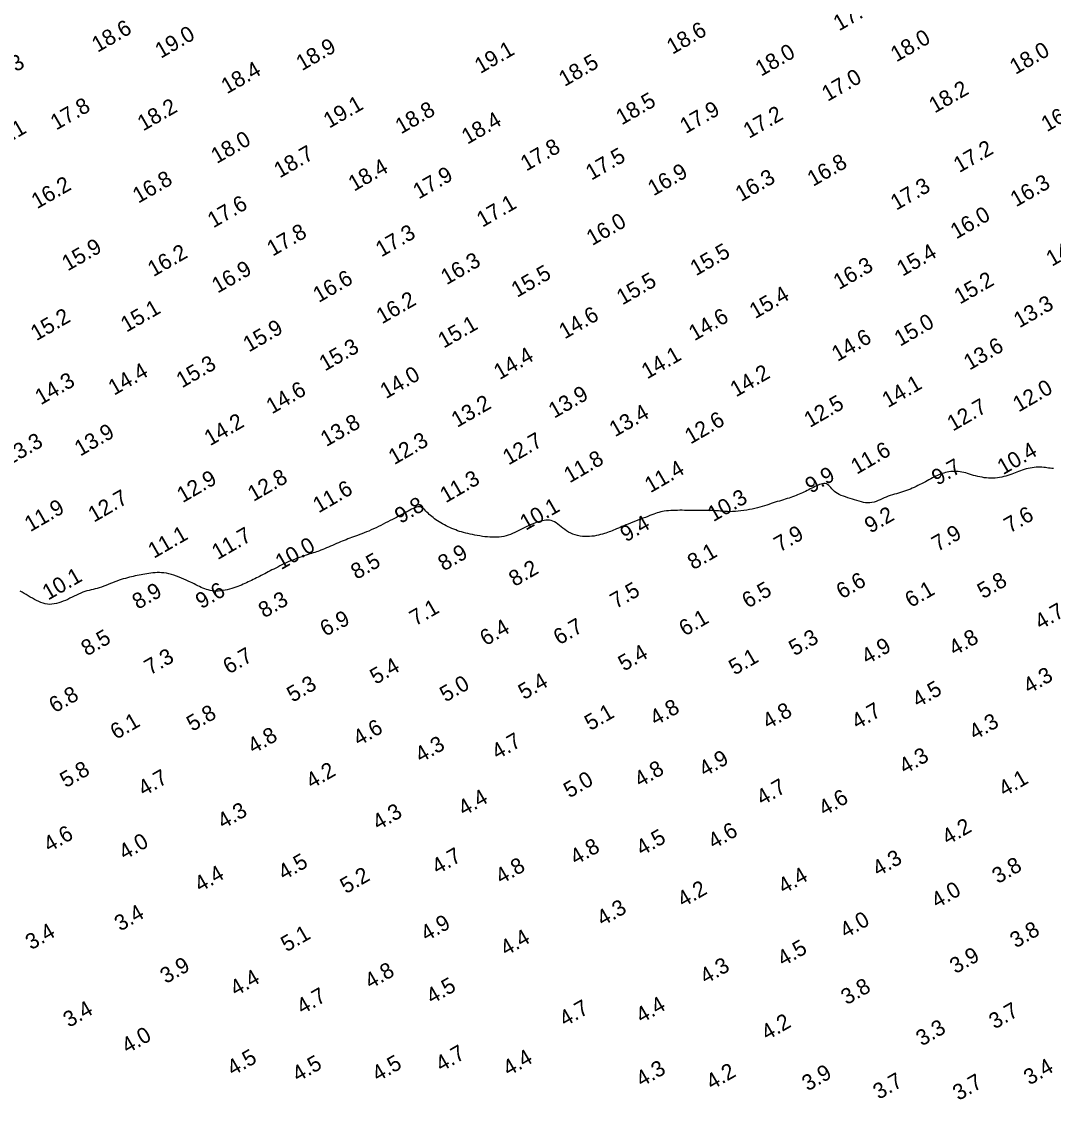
# Model space of a CAD drawing. Extents: x 3024098 to 3056816, y 418252 to 509144.
# Drawn here: x 3031916.7 to 3032244.7, y 418310.3 to 418652.7 of the extents above; entities that cross this region are included whole.
import ezdxf

# ---------------------------------------------------------------- set-up
doc = ezdxf.new("R2010")
doc.units = 0
doc.layers.add('V-CHAN-CONT-EL10', color=7, linetype='Continuous')
doc.layers.add('V-TOPO-SOUN-0911', color=7, linetype='Continuous')

msp = doc.modelspace()

# ---------------------------------------------------------------- linework, layer by layer
at = {"layer": 'V-CHAN-CONT-EL10'}
msp.add_lwpolyline([(3032244.7, 418510.79), (3032244.15, 418510.79), (3032243.62, 418510.82), (3032243.1, 418510.88), (3032242.59, 418510.95), (3032242.08, 418511.03), (3032241.56, 418511.1), (3032241.01, 418511.16), (3032240.44, 418511.19), (3032239.84, 418511.19), (3032239.21, 418511.16), (3032238.56, 418511.1), (3032237.91, 418511.01), (3032237.25, 418510.9), (3032236.59, 418510.77), (3032235.95, 418510.61), (3032235.33, 418510.44), (3032234.73, 418510.25), (3032234.16, 418510.05), (3032233.6, 418509.84), (3032233.05, 418509.62), (3032232.5, 418509.41), (3032231.95, 418509.19), (3032231.38, 418508.97), (3032230.8, 418508.76), (3032230.19, 418508.56), (3032229.56, 418508.37), (3032228.9, 418508.2), (3032228.24, 418508.04), (3032227.55, 418507.91), (3032226.86, 418507.8), (3032226.16, 418507.73), (3032225.46, 418507.68), (3032224.75, 418507.67), (3032224.05, 418507.7), (3032223.34, 418507.75), (3032222.65, 418507.84), (3032221.95, 418507.95), (3032221.27, 418508.08), (3032220.59, 418508.23), (3032219.93, 418508.4), (3032219.28, 418508.58), (3032218.64, 418508.78), (3032218.01, 418508.97), (3032217.39, 418509.16), (3032216.77, 418509.34), (3032216.16, 418509.5), (3032215.56, 418509.64), (3032214.96, 418509.74), (3032214.36, 418509.82), (3032213.77, 418509.85), (3032213.18, 418509.85), (3032212.59, 418509.83), (3032212.02, 418509.77), (3032211.45, 418509.68), (3032210.89, 418509.58), (3032210.35, 418509.45), (3032209.82, 418509.3), (3032209.3, 418509.13), (3032208.79, 418508.95), (3032208.28, 418508.74), (3032207.77, 418508.52), (3032207.26, 418508.28), (3032206.74, 418508.03), (3032206.2, 418507.76), (3032205.66, 418507.47), (3032205.1, 418507.18), (3032204.53, 418506.87), (3032203.95, 418506.56), (3032203.36, 418506.25), (3032202.77, 418505.93), (3032202.18, 418505.63), (3032201.58, 418505.33), (3032200.99, 418505.04), (3032200.4, 418504.76), (3032199.8, 418504.49), (3032199.2, 418504.23), (3032198.6, 418503.99), (3032197.98, 418503.75), (3032197.37, 418503.53), (3032196.73, 418503.32), (3032196.1, 418503.12), (3032195.45, 418502.93), (3032194.79, 418502.74), (3032194.13, 418502.55), (3032193.47, 418502.35), (3032192.8, 418502.15), (3032192.14, 418501.92), (3032191.49, 418501.67), (3032190.84, 418501.39), (3032190.2, 418501.11), (3032189.56, 418500.82), (3032188.92, 418500.55), (3032188.27, 418500.3), (3032187.63, 418500.09), (3032186.98, 418499.93), (3032186.32, 418499.84), (3032185.66, 418499.83), (3032184.98, 418499.88), (3032184.3, 418499.99), (3032183.61, 418500.15), (3032182.91, 418500.34), (3032182.2, 418500.56), (3032181.48, 418500.79), (3032180.76, 418501.02), (3032180.03, 418501.25), (3032179.31, 418501.48), (3032178.59, 418501.71), (3032177.9, 418501.95), (3032177.23, 418502.2), (3032176.6, 418502.48), (3032176.02, 418502.78), (3032175.49, 418503.12), (3032175.03, 418503.49), (3032174.61, 418503.89), (3032174.24, 418504.29), (3032173.89, 418504.68), (3032173.56, 418505.05), (3032173.23, 418505.38), (3032172.9, 418505.65), (3032172.54, 418505.84), (3032172.15, 418505.94), (3032171.73, 418505.97), (3032171.29, 418505.92), (3032170.83, 418505.81), (3032170.35, 418505.66), (3032169.86, 418505.46), (3032169.37, 418505.24), (3032168.87, 418505), (3032168.37, 418504.76), (3032167.87, 418504.51), (3032167.37, 418504.25), (3032166.87, 418504), (3032166.38, 418503.75), (3032165.88, 418503.5), (3032165.38, 418503.26), (3032164.88, 418503.02), (3032164.38, 418502.79), (3032163.87, 418502.58), (3032163.36, 418502.36), (3032162.85, 418502.16), (3032162.32, 418501.96), (3032161.77, 418501.76), (3032161.22, 418501.57), (3032160.65, 418501.38), (3032160.06, 418501.19), (3032159.45, 418501), (3032158.83, 418500.81), (3032158.2, 418500.62), (3032157.55, 418500.42), (3032156.9, 418500.23), (3032156.24, 418500.02), (3032155.58, 418499.81), (3032154.91, 418499.59), (3032154.24, 418499.37), (3032153.56, 418499.15), (3032152.86, 418498.92), (3032152.14, 418498.7), (3032151.39, 418498.48), (3032150.61, 418498.27), (3032149.8, 418498.06), (3032148.96, 418497.87), (3032148.08, 418497.69), (3032147.18, 418497.52), (3032146.27, 418497.38), (3032145.36, 418497.26), (3032144.45, 418497.16), (3032143.57, 418497.09), (3032142.71, 418497.05), (3032141.88, 418497.04), (3032141.08, 418497.06), (3032140.32, 418497.11), (3032139.58, 418497.16), (3032138.87, 418497.23), (3032138.17, 418497.29), (3032137.5, 418497.35), (3032136.83, 418497.4), (3032136.18, 418497.43), (3032135.54, 418497.45), (3032134.91, 418497.45), (3032134.29, 418497.45), (3032133.67, 418497.44), (3032133.05, 418497.43), (3032132.44, 418497.41), (3032131.83, 418497.41), (3032131.22, 418497.41), (3032130.61, 418497.41), (3032129.99, 418497.42), (3032129.37, 418497.43), (3032128.73, 418497.44), (3032128.07, 418497.45), (3032127.4, 418497.46), (3032126.7, 418497.47), (3032125.98, 418497.47), (3032125.24, 418497.46), (3032124.5, 418497.45), (3032123.76, 418497.42), (3032123.03, 418497.39), (3032122.32, 418497.34), (3032121.64, 418497.27), (3032121, 418497.18), (3032120.4, 418497.08), (3032119.84, 418496.96), (3032119.3, 418496.82), (3032118.77, 418496.65), (3032118.23, 418496.47), (3032117.67, 418496.27), (3032117.08, 418496.04), (3032116.44, 418495.79), (3032115.74, 418495.53), (3032115, 418495.24), (3032114.22, 418494.95), (3032113.42, 418494.64), (3032112.6, 418494.33), (3032111.79, 418494.01), (3032111, 418493.7), (3032110.23, 418493.4), (3032109.5, 418493.1), (3032108.81, 418492.82), (3032108.16, 418492.54), (3032107.54, 418492.28), (3032106.95, 418492.03), (3032106.39, 418491.79), (3032105.85, 418491.56), (3032105.34, 418491.35), (3032104.86, 418491.14), (3032104.38, 418490.95), (3032103.92, 418490.76), (3032103.45, 418490.59), (3032102.96, 418490.42), (3032102.46, 418490.25), (3032101.94, 418490.08), (3032101.37, 418489.92), (3032100.77, 418489.75), (3032100.12, 418489.59), (3032099.45, 418489.44), (3032098.74, 418489.31), (3032098.01, 418489.21), (3032097.27, 418489.13), (3032096.51, 418489.1), (3032095.74, 418489.12), (3032094.97, 418489.18), (3032094.21, 418489.3), (3032093.45, 418489.47), (3032092.7, 418489.68), (3032091.98, 418489.94), (3032091.27, 418490.24), (3032090.6, 418490.58), (3032089.96, 418490.96), (3032089.35, 418491.37), (3032088.77, 418491.81), (3032088.22, 418492.25), (3032087.69, 418492.68), (3032087.17, 418493.09), (3032086.65, 418493.46), (3032086.13, 418493.78), (3032085.61, 418494.03), (3032085.07, 418494.2), (3032084.52, 418494.3), (3032083.96, 418494.33), (3032083.4, 418494.31), (3032082.84, 418494.24), (3032082.27, 418494.13), (3032081.71, 418493.99), (3032081.15, 418493.83), (3032080.6, 418493.66), (3032080.06, 418493.48), (3032079.51, 418493.28), (3032078.96, 418493.07), (3032078.41, 418492.84), (3032077.85, 418492.59), (3032077.27, 418492.32), (3032076.68, 418492.03), (3032076.07, 418491.71), (3032075.44, 418491.38), (3032074.8, 418491.04), (3032074.14, 418490.7), (3032073.47, 418490.37), (3032072.79, 418490.06), (3032072.1, 418489.78), (3032071.4, 418489.54), (3032070.7, 418489.33), (3032070, 418489.17), (3032069.28, 418489.04), (3032068.56, 418488.96), (3032067.83, 418488.91), (3032067.08, 418488.89), (3032066.32, 418488.9), (3032065.55, 418488.94), (3032064.77, 418489), (3032063.97, 418489.09), (3032063.17, 418489.2), (3032062.37, 418489.32), (3032061.58, 418489.46), (3032060.8, 418489.6), (3032060.04, 418489.76), (3032059.3, 418489.92), (3032058.58, 418490.08), (3032057.9, 418490.25), (3032057.23, 418490.42), (3032056.58, 418490.6), (3032055.95, 418490.79), (3032055.32, 418491), (3032054.71, 418491.22), (3032054.1, 418491.45), (3032053.48, 418491.71), (3032052.88, 418491.98), (3032052.27, 418492.27), (3032051.68, 418492.57), (3032051.1, 418492.88), (3032050.53, 418493.19), (3032049.98, 418493.51), (3032049.44, 418493.83), (3032048.93, 418494.16), (3032048.44, 418494.48), (3032047.98, 418494.81), (3032047.53, 418495.14), (3032047.1, 418495.47), (3032046.69, 418495.81), (3032046.31, 418496.16), (3032045.94, 418496.52), (3032045.58, 418496.88), (3032045.24, 418497.24), (3032044.91, 418497.59), (3032044.57, 418497.9), (3032044.23, 418498.18), (3032043.87, 418498.4), (3032043.5, 418498.54), (3032043.1, 418498.61), (3032042.67, 418498.59), (3032042.21, 418498.48), (3032041.73, 418498.31), (3032041.22, 418498.08), (3032040.69, 418497.8), (3032040.14, 418497.49), (3032039.58, 418497.17), (3032039, 418496.84), (3032038.41, 418496.52), (3032037.81, 418496.2), (3032037.2, 418495.88), (3032036.57, 418495.56), (3032035.92, 418495.24), (3032035.26, 418494.91), (3032034.58, 418494.57), (3032033.88, 418494.21), (3032033.16, 418493.85), (3032032.43, 418493.47), (3032031.68, 418493.08), (3032030.92, 418492.69), (3032030.16, 418492.31), (3032029.39, 418491.93), (3032028.63, 418491.57), (3032027.87, 418491.22), (3032027.12, 418490.89), (3032026.38, 418490.59), (3032025.65, 418490.3), (3032024.93, 418490.03), (3032024.23, 418489.77), (3032023.55, 418489.52), (3032022.89, 418489.28), (3032022.24, 418489.05), (3032021.62, 418488.82), (3032021.02, 418488.59), (3032020.43, 418488.37), (3032019.85, 418488.14), (3032019.27, 418487.91), (3032018.68, 418487.67), (3032018.08, 418487.42), (3032017.47, 418487.16), (3032016.84, 418486.89), (3032016.19, 418486.61), (3032015.54, 418486.32), (3032014.88, 418486.04), (3032014.24, 418485.76), (3032013.61, 418485.5), (3032013.01, 418485.24), (3032012.44, 418485.01), (3032011.9, 418484.8), (3032011.39, 418484.61), (3032010.91, 418484.43), (3032010.43, 418484.27), (3032009.94, 418484.11), (3032009.45, 418483.94), (3032008.93, 418483.78), (3032008.38, 418483.6), (3032007.78, 418483.41), (3032007.15, 418483.2), (3032006.48, 418482.98), (3032005.8, 418482.74), (3032005.09, 418482.49), (3032004.37, 418482.23), (3032003.65, 418481.96), (3032002.93, 418481.67), (3032002.21, 418481.38), (3032001.51, 418481.07), (3032000.82, 418480.75), (3032000.13, 418480.43), (3031999.46, 418480.11), (3031998.8, 418479.79), (3031998.16, 418479.46), (3031997.53, 418479.14), (3031996.91, 418478.82), (3031996.31, 418478.51), (3031995.72, 418478.2), (3031995.15, 418477.9), (3031994.58, 418477.6), (3031994.03, 418477.31), (3031993.48, 418477.03), (3031992.94, 418476.75), (3031992.41, 418476.48), (3031991.89, 418476.22), (3031991.36, 418475.97), (3031990.84, 418475.72), (3031990.33, 418475.47), (3031989.81, 418475.22), (3031989.29, 418474.98), (3031988.77, 418474.73), (3031988.24, 418474.48), (3031987.71, 418474.23), (3031987.17, 418473.99), (3031986.61, 418473.74), (3031986.04, 418473.5), (3031985.45, 418473.27), (3031984.83, 418473.04), (3031984.19, 418472.82), (3031983.52, 418472.61), (3031982.83, 418472.41), (3031982.12, 418472.23), (3031981.4, 418472.08), (3031980.68, 418471.95), (3031979.96, 418471.86), (3031979.26, 418471.8), (3031978.58, 418471.79), (3031977.93, 418471.82), (3031977.29, 418471.89), (3031976.68, 418472.01), (3031976.09, 418472.16), (3031975.51, 418472.33), (3031974.94, 418472.54), (3031974.39, 418472.76), (3031973.83, 418473), (3031973.29, 418473.26), (3031972.74, 418473.52), (3031972.18, 418473.8), (3031971.6, 418474.09), (3031971.01, 418474.38), (3031970.39, 418474.69), (3031969.74, 418475), (3031969.06, 418475.32), (3031968.33, 418475.64), (3031967.57, 418475.96), (3031966.78, 418476.28), (3031965.98, 418476.58), (3031965.16, 418476.85), (3031964.35, 418477.1), (3031963.55, 418477.3), (3031962.76, 418477.47), (3031962, 418477.59), (3031961.26, 418477.66), (3031960.54, 418477.69), (3031959.84, 418477.68), (3031959.16, 418477.65), (3031958.5, 418477.59), (3031957.85, 418477.52), (3031957.21, 418477.43), (3031956.57, 418477.34), (3031955.95, 418477.23), (3031955.33, 418477.12), (3031954.72, 418477.01), (3031954.11, 418476.89), (3031953.49, 418476.76), (3031952.88, 418476.62), (3031952.26, 418476.49), (3031951.64, 418476.34), (3031951.01, 418476.19), (3031950.38, 418476.03), (3031949.73, 418475.86), (3031949.08, 418475.67), (3031948.42, 418475.47), (3031947.75, 418475.25), (3031947.06, 418475.01), (3031946.37, 418474.75), (3031945.67, 418474.47), (3031944.96, 418474.19), (3031944.25, 418473.9), (3031943.54, 418473.61), (3031942.84, 418473.34), (3031942.14, 418473.09), (3031941.46, 418472.86), (3031940.79, 418472.66), (3031940.12, 418472.49), (3031939.47, 418472.33), (3031938.83, 418472.17), (3031938.18, 418472.01), (3031937.53, 418471.84), (3031936.88, 418471.65), (3031936.23, 418471.42), (3031935.56, 418471.16), (3031934.88, 418470.87), (3031934.2, 418470.55), (3031933.51, 418470.21), (3031932.81, 418469.87), (3031932.11, 418469.52), (3031931.4, 418469.18), (3031930.69, 418468.86), (3031929.98, 418468.56), (3031929.27, 418468.29), (3031928.56, 418468.05), (3031927.84, 418467.86), (3031927.13, 418467.71), (3031926.42, 418467.62), (3031925.71, 418467.59), (3031925, 418467.64), (3031924.29, 418467.75), (3031923.59, 418467.93), (3031922.9, 418468.17), (3031922.21, 418468.45), (3031921.53, 418468.78), (3031920.85, 418469.14), (3031920.18, 418469.52), (3031919.52, 418469.91), (3031918.87, 418470.3), (3031918.22, 418470.69), (3031917.59, 418471.07), (3031916.96, 418471.42), (3031916.35, 418471.74)], dxfattribs=at)

# ---------------------------------------------------------------- texts
at = {"layer": 'V-TOPO-SOUN-0911'}
for s, rotation, p in [('17.4 ', 30, (3032176.53, 418649.61)), ('18.6 ', 30, (3031940.9, 418642.8)), ('19.0 ', 30, (3031961, 418640.89)), ('18.6 ', 30, (3032123.58, 418642.17)), ('18.0 ', 30, (3032194.73, 418639.74)), ('18.9 ', 30, (3032005.83, 418636.95)), ('19.1 ', 30, (3032062.54, 418636.05)), ('18.0 ', 30, (3032151.75, 418635.18)), ('18.0 ', 30, (3032232.59, 418635.77)), ('18.3 ', 30, (3031906.88, 418631.96)), ('18.5 ', 30, (3032089.29, 418631.93)), ('18.4 ', 30, (3031982.01, 418629.6)), ('17.0 ', 30, (3032172.87, 418627.2)), ('18.2 ', 30, (3032206.91, 418623.5)), ('17.8 ', 30, (3031927.75, 418618.09)), ('18.2 ', 30, (3031955.4, 418617.82)), ('19.1 ', 30, (3032014.51, 418618.69)), ('18.8 ', 30, (3032037.33, 418616.87)), ('18.5 ', 30, (3032107.46, 418619.73)), ('17.9 ', 30, (3032127.78, 418616.97)), ('16.7 ', 30, (3032242.58, 418617.56)), ('18.4 ', 30, (3032058.42, 418613.59)), ('17.2 ', 30, (3032147.92, 418615.46)), ('17.1 ', 30, (3031907.42, 418611.14)), ('18.0 ', 30, (3031978.78, 418607.45)), ('18.7 ', 30, (3031998.78, 418602.89)), ('17.8 ', 30, (3032077.12, 418605.06)), ('17.2 ', 30, (3032214.72, 418604.57)), ('17.5 ', 30, (3032097.82, 418602.17)), ('16.8 ', 30, (3032168.26, 418600.2)), ('18.4 ', 30, (3032022.4, 418598.66)), ('16.9 ', 30, (3032117.58, 418597.19)), ('16.2 ', 30, (3031921.68, 418593.09)), ('16.8 ', 30, (3031953.86, 418594.86)), ('17.9 ', 30, (3032042.97, 418596.2)), ('16.3 ', 30, (3032145.4, 418595.38)), ('16.3 ', 30, (3032232.77, 418593.71)), ('17.3 ', 30, (3032194.71, 418592.63)), ('17.6 ', 30, (3031977.68, 418587.02)), ('17.1 ', 30, (3032063.19, 418587.23)), ('16.0 ', 30, (3032213.75, 418583.5)), ('16.0 ', 30, (3032098.07, 418581.4)), ('17.8 ', 30, (3031996.55, 418578.03)), ('17.3 ', 30, (3032031.09, 418577.8)), ('15.9 ', 30, (3031931.39, 418573.33)), ('14.7 ', 30, (3032244.15, 418574.81)), ('16.2 ', 30, (3031958.65, 418571.53)), ('16.3 ', 30, (3032051.8, 418568.94)), ('15.5 ', 30, (3032131.05, 418571.79)), ('15.4 ', 30, (3032196.71, 418571.66)), ('16.9 ', 30, (3031979.03, 418566.28)), ('16.3 ', 30, (3032176.53, 418567.43)), ('16.6 ', 30, (3032011.18, 418563.3)), ('15.5 ', 30, (3032074.19, 418564.94)), ('15.5 ', 30, (3032107.66, 418562.54)), ('15.2 ', 30, (3032214.92, 418562.8)), ('16.2 ', 30, (3032031.29, 418556.54)), ('15.4 ', 30, (3032149.86, 418558.18)), ('13.3 ', 30, (3032233.85, 418555.26)), ('15.1 ', 30, (3031950.07, 418553.89)), ('14.6 ', 30, (3032089.33, 418551.72)), ('15.2 ', 30, (3031921.45, 418551.16)), ('15.1 ', 30, (3032050.89, 418548.81)), ('14.6 ', 30, (3032130.57, 418551.16)), ('15.0 ', 30, (3032195.91, 418549.42)), ('15.9 ', 30, (3031988.97, 418547.58)), ('15.3 ', 30, (3032013.15, 418541.54)), ('14.6 ', 30, (3032176.01, 418544.57)), ('13.6 ', 30, (3032217.97, 418541.84)), ('14.4 ', 30, (3032068.63, 418538.79)), ('14.1 ', 30, (3032115.56, 418539.03)), ('15.3 ', 30, (3031967.74, 418536.2)), ('14.4 ', 30, (3031946.12, 418533.83)), ('14.0 ', 30, (3032032.52, 418532.75)), ('14.2 ', 30, (3032143.76, 418533.31)), ('14.3 ', 30, (3031922.86, 418530.81)), ('14.6 ', 30, (3031996.31, 418527.93)), ('14.1 ', 30, (3032192.03, 418529.91)), ('12.0 ', 30, (3032233.57, 418528.52)), ('13.9 ', 30, (3032086.01, 418526.55)), ('13.2 ', 30, (3032055.14, 418523.63)), ('12.5 ', 30, (3032167.24, 418523.6)), ('12.7 ', 30, (3032212.69, 418522.45)), ('14.2 ', 30, (3031976.63, 418517.79)), ('13.8 ', 30, (3032013.57, 418517.53)), ('13.4 ', 30, (3032105.34, 418520.64)), ('12.6 ', 30, (3032129.32, 418518.35)), ('13.9 ', 30, (3031935.39, 418514.51)), ('13.3 ', 30, (3031912.69, 418511.56)), ('12.3 ', 30, (3032035.16, 418511.79)), ('12.7 ', 30, (3032071.48, 418511.69)), ('11.6 ', 30, (3032182.11, 418508.74)), ('10.4 ', 30, (3032228.63, 418508.6)), ('11.8 ', 30, (3032090.9, 418506.01)), ('11.4 ', 30, (3032116.56, 418502.86)), ('9.9', 30, (3032167.58, 418502.7)), ('9.7', 30, (3032207.77, 418505.23)), ('12.9 ', 30, (3031967.94, 418499.71)), ('12.8 ', 30, (3031990.44, 418500.11)), ('11.3 ', 30, (3032051.53, 418499.68)), ('12.7 ', 30, (3031939.72, 418493.51)), ('11.6 ', 30, (3032011.14, 418496.47)), ('10.3 ', 30, (3032136.57, 418493.68)), ('11.9 ', 30, (3031919.51, 418490.49)), ('9.8', 30, (3032037.16, 418493.09)), ('10.1 ', 30, (3032076.94, 418490.93)), ('9.2', 30, (3032186.47, 418490.04)), ('7.6', 30, (3032230.76, 418490.08)), ('9.4', 30, (3032108.82, 418487.25)), ('11.1 ', 30, (3031958.77, 418482.04)), ('11.7 ', 30, (3031979.03, 418481.6)), ('7.9', 30, (3032157.67, 418484.04)), ('7.9', 30, (3032207.83, 418484.2)), ('10.0 ', 30, (3031999.22, 418478.42)), ('8.5', 30, (3032023.21, 418475.34)), ('8.9', 30, (3032050.91, 418478.03)), ('8.1', 30, (3032130.19, 418478.41)), ('8.2', 30, (3032073.42, 418473.08)), ('10.1 ', 30, (3031925.17, 418468.76)), ('6.6', 30, (3032177.45, 418469.15)), ('5.8', 30, (3032222.3, 418469.21)), ('8.9', 30, (3031953.73, 418465.83)), ('9.6', 30, (3031973.87, 418466)), ('7.5', 30, (3032105.62, 418466.06)), ('6.5', 30, (3032147.52, 418466.19)), ('6.1', 30, (3032199.32, 418466.4)), ('8.3', 30, (3031993.85, 418463.11)), ('7.1', 30, (3032041.87, 418460.59)), ('4.7', 30, (3032240.54, 418459.4)), ('6.9', 27.2897, (3032013.23, 418457.27)), ('6.4', 30, (3032064.23, 418454.25)), ('6.7', 30, (3032087.59, 418454.54)), ('6.1', 30, (3032127.5, 418457.35)), ('8.5', 30, (3031937.51, 418451)), ('5.3', 30, (3032162.39, 418451.06)), ('4.8', 30, (3032213.24, 418451.1)), ('4.9', 30, (3032185.46, 418448.37)), ('7.3', 30, (3031957.57, 418444.99)), ('6.7', 30, (3031982.6, 418445.26)), ('5.4', 30, (3032108.16, 418446.21)), ('5.1', 30, (3032143.31, 418444.94)), ('5.4', 30, (3032029.29, 418442.01)), ('5.4', 30, (3032076.4, 418437.15)), ('4.3', 30, (3032236.87, 418439.06)), ('5.3', 30, (3032002.88, 418436.33)), ('5.0', 30, (3032051.48, 418436.4)), ('4.5', 30, (3032201.59, 418434.69)), ('6.8', 30, (3031927.29, 418432.95)), ('5.8', 30, (3031971.02, 418427.08)), ('5.1', 30, (3032097.48, 418427.33)), ('4.8', 30, (3032118.23, 418428.89)), ('4.8', 30, (3032153.99, 418427.8)), ('4.7', 30, (3032182.31, 418427.77)), ('6.1', 30, (3031946.76, 418424.5)), ('4.3', 30, (3032219.67, 418424.36)), ('4.6', 30, (3032023.91, 418422.46)), ('4.8', 30, (3031990.44, 418419.99)), ('4.3', 30, (3032043.63, 418417.17)), ('4.7', 30, (3032067.94, 418418.16)), ('4.3', 30, (3032197.43, 418413.53)), ('4.9', 30, (3032133.82, 418412.68)), ('5.8', 30, (3031930.8, 418409.17)), ('4.7', 30, (3031955.6, 418406.51)), ('4.2', 30, (3032008.95, 418408.87)), ('4.8', 30, (3032113.28, 418409.36)), ('5.0', 30, (3032090.82, 418405.92)), ('4.7', 30, (3032152.09, 418403.56)), ('4.1', 30, (3032229.04, 418406.39)), ('4.4', 30, (3032057.31, 418400.24)), ('4.6', 30, (3032171.84, 418400.22)), ('4.3', 30, (3031980.83, 418396.11)), ('4.3', 30, (3032030.08, 418395.72)), ('4.6', 30, (3032136.7, 418389.72)), ('4.2', 30, (3032211.05, 418391.03)), ('4.6', 30, (3031925.55, 418388.73)), ('4.0', 30, (3031949.48, 418386.27)), ('4.5', 30, (3032113.86, 418387.58)), ('4.8', 30, (3032092.87, 418384.66)), ('4.5', 30, (3032000.11, 418379.84)), ('4.7', 30, (3032048.94, 418381.67)), ('4.3', 30, (3032188.93, 418381.02)), ('4.4', 30, (3031973.51, 418376.06)), ('4.8', 30, (3032069.15, 418378.56)), ('4.4', 30, (3032158.98, 418375.47)), ('3.8', 30, (3032226.99, 418378.69)), ('5.2', 30, (3032019.81, 418375.51)), ('4.2', 30, (3032126.96, 418371.24)), ('4.0', 30, (3032207.65, 418370.91)), ('3.4', 30, (3031948.09, 418363.6)), ('4.3', 30, (3032101.37, 418365.24)), ('4.9', 30, (3032045.4, 418360.41)), ('4.0', 30, (3032178.62, 418361.4)), ('3.4', 30, (3031919.81, 418357.66)), ('5.1', 30, (3032000.96, 418357.02)), ('4.4', 30, (3032070.69, 418355.76)), ('3.8', 30, (3032232.67, 418358.25)), ('4.5', 30, (3032158.74, 418352.44)), ('3.9', 30, (3032213.54, 418350.08)), ('3.9', 30, (3031962.62, 418346.93)), ('4.8', 30, (3032027.61, 418345.26)), ('4.3', 30, (3032134.14, 418346.83)), ('4.4', 30, (3031984.83, 418342.99)), ('4.5', 30, (3032047.16, 418340.47)), ('3.8', 30, (3032178.96, 418340.21)), ('4.7', 30, (3032005.96, 418337.19)), ('4.4', 30, (3032113.77, 418334.4)), ('3.4', 30, (3031931.81, 418333.02)), ('4.7', 30, (3032089.43, 418333.32)), ('3.7', 30, (3032225.97, 418332.5)), ('4.2', 30, (3032153.63, 418328.95)), ('4.0', 30, (3031950.37, 418324.75)), ('3.3', 30, (3032202.81, 418327.11)), ('4.5', 30, (3031983.87, 418317.67)), ('4.7', 30, (3032050.12, 418318.98)), ('4.4', 30, (3032071.51, 418317.6)), ('4.5', 30, (3032004.57, 418315.76)), ('4.5', 30, (3032029.93, 418315.83)), ('4.3', 30, (3032113.8, 418314.16)), ('3.4', 30, (3032237.03, 418314.71)), ('4.2', 30, (3032136.11, 418313.24)), ('3.9', 30, (3032166.56, 418312.81)), ('3.7', 30, (3032189.16, 418310.15)), ('3.7', 30, (3032214.49, 418309.79))]:
    msp.add_text(s, height=5, rotation=rotation, dxfattribs=at).set_placement(p)

doc.saveas('drawing.dxf')
